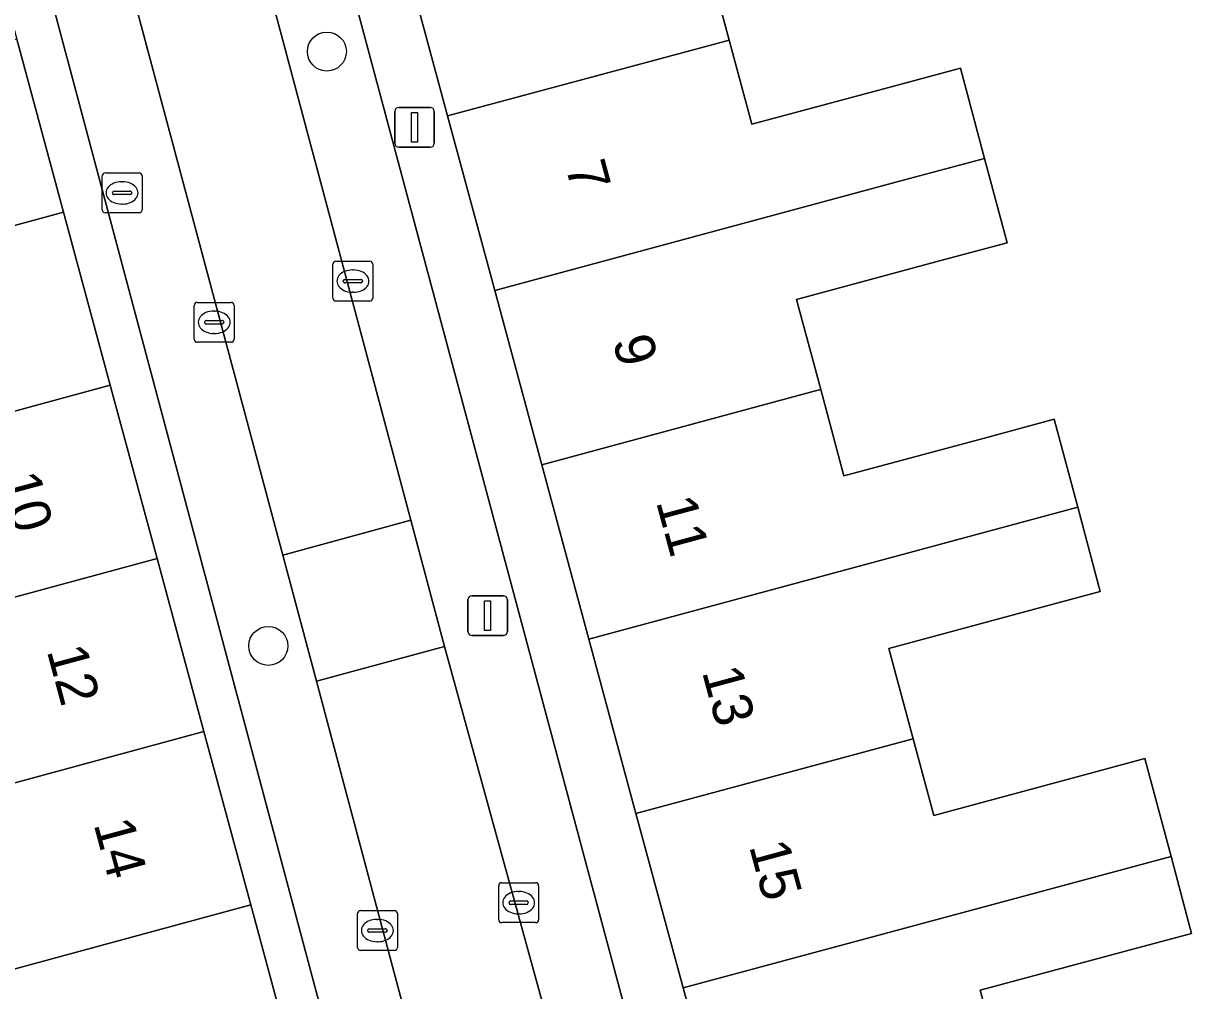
# Model space of a CAD drawing. Extents: x 162542 to 163147, y 380779 to 381521.
# Drawn here: x 163027.86 to 163057.16, y 381066.33 to 381090.58 of the extents above; entities that cross this region are included whole.
import ezdxf

# ---------------------------------------------------------------- set-up
doc = ezdxf.new("R2010")
doc.units = 0
for name, color, linetype in [('IMGEO_Boom', 7, 'Continuous'), ('IMGEO_Brandkraan', 7, 'Continuous'), ('IMGEO_Erf', 7, 'Continuous'), ('IMGEO_Kolk', 7, 'Continuous'), ('IMGEO_Lichtmast', 7, 'Continuous'), ('IMGEO_Pand', 7, 'Continuous'), ('IMGEO_Pand_nummerreeks', 7, 'Continuous'), ('IMGEO_Parkeervlak_open', 7, 'Continuous'), ('IMGEO_Rijbaan_lokaal_open', 7, 'Continuous'), ('IMGEO_Voetpad_open', 7, 'Continuous')]:
    doc.layers.add(name, color=color, linetype=linetype)

msp = doc.modelspace()

# ---------------------------------------------------------------- linework, layer by layer
at = {"layer": 'IMGEO_Boom'}
for centre in [(163035.475, 381089.877), (163034.006, 381074.972)]:
    msp.add_circle(centre, 0.489, dxfattribs=at)
at = {"layer": 'IMGEO_Brandkraan'}
for p, q in [((163029.838, 381085.905), (163029.838, 381086.757)), ((163029.913, 381086.831), (163030.765, 381086.831)), ((163030.839, 381086.757), (163030.839, 381085.905)), ((163030.326, 381086.611), (163030.351, 381086.611)), ((163030.097, 381086.325), (163030.097, 381086.337)), ((163030.535, 381086.288), (163030.137, 381086.288)), ((163030.14, 381086.374), (163030.538, 381086.374)), ((163030.581, 381086.337), (163030.581, 381086.325)), ((163030.765, 381085.831), (163029.913, 381085.831)), ((163030.349, 381086.051), (163030.324, 381086.051))]:
    msp.add_line(p, q, dxfattribs=at)
for points in [[(163029.838, 381085.905), (163029.838, 381086.757)], [(163029.913, 381086.831), (163030.765, 381086.831)], [(163030.839, 381086.757), (163030.839, 381085.905)], [(163030.765, 381085.831), (163029.913, 381085.831)]]:
    msp.add_lwpolyline(points, dxfattribs=at)
for centre, radius, start, end in [((163029.915, 381086.755), 0.0765, 91.552, 178.448), ((163029.915, 381086.755), 0.0765, 91.552, 178.448), ((163030.763, 381086.755), 0.0765, 1.552, 88.448), ((163030.763, 381086.755), 0.0765, 1.552, 88.448), ((163030.137, 381086.334), 0.0403, 85.8775, 175.7526), ((163030.134, 381086.324), 0.0366, 178.938, 274.7102), ((163030.538, 381086.331), 0.043, 264.8664, 352.4533), ((163030.542, 381086.336), 0.0386, 1.7309, 96.639), ((163029.915, 381085.907), 0.0765, 181.552, 268.448), ((163029.915, 381085.907), 0.0765, 181.552, 268.448), ((163030.763, 381085.907), 0.0765, 271.552, 358.448), ((163030.763, 381085.907), 0.0765, 271.552, 358.448)]:
    msp.add_arc(centre, radius, start, end, dxfattribs=at)
for centre, major_axis, ratio, start_param, end_param in [((163030.325, 381086.331), (-0.387, 0.002), 0.722429, 4.712389, 7.853982), ((163030.35, 381086.331), (-0.39, 0.002), 0.717154, 1.570796, 4.712389)]:
    msp.add_ellipse(centre, major_axis=major_axis, ratio=ratio, start_param=start_param, end_param=end_param, dxfattribs=at)
at = {"layer": 'IMGEO_Erf'}
msp.add_lwpolyline([(163044.994, 381092.281), (163045.564, 381090.163), (163046.133, 381088.052), (163049.661, 381089.002), (163051.366, 381089.461), (163051.971, 381087.198), (163052.536, 381085.082), (163050.84, 381084.625), (163047.254, 381083.659), (163047.862, 381081.4), (163048.445, 381079.236), (163052.057, 381080.208), (163053.719, 381080.655), (163054.309, 381078.447), (163054.874, 381076.334), (163053.221, 381075.889), (163049.569, 381074.905), (163050.178, 381072.643), (163050.696, 381070.718), (163054.291, 381071.687), (163055.993, 381072.146), (163056.648, 381069.694), (163057.164, 381067.763), (163055.471, 381067.307), (163051.861, 381066.335), (163052.52, 381063.891)], dxfattribs=at)
at = {"layer": 'IMGEO_Kolk'}
for p, q in [((163035.627, 381083.693), (163035.627, 381084.545)), ((163035.702, 381084.619), (163036.554, 381084.619)), ((163036.115, 381084.399), (163036.14, 381084.399)), ((163036.628, 381084.545), (163036.628, 381083.693)), ((163035.886, 381084.113), (163035.886, 381084.125)), ((163036.324, 381084.076), (163035.926, 381084.076)), ((163035.929, 381084.162), (163036.327, 381084.162)), ((163036.37, 381084.125), (163036.37, 381084.113)), ((163036.138, 381083.839), (163036.113, 381083.839)), ((163032.149, 381082.66), (163032.149, 381083.512)), ((163032.224, 381083.586), (163033.076, 381083.586)), ((163033.15, 381083.512), (163033.15, 381082.66)), ((163036.554, 381083.619), (163035.702, 381083.619)), ((163032.637, 381083.366), (163032.662, 381083.366)), ((163032.408, 381083.08), (163032.408, 381083.092)), ((163032.846, 381083.043), (163032.448, 381083.043)), ((163032.451, 381083.129), (163032.849, 381083.129)), ((163032.892, 381083.092), (163032.892, 381083.08)), ((163032.66, 381082.806), (163032.635, 381082.806)), ((163033.076, 381082.586), (163032.224, 381082.586)), ((163039.785, 381068.106), (163039.785, 381068.958)), ((163039.86, 381069.032), (163040.712, 381069.032)), ((163040.786, 381068.958), (163040.786, 381068.106)), ((163040.044, 381068.526), (163040.044, 381068.538)), ((163040.087, 381068.575), (163040.485, 381068.575)), ((163040.273, 381068.812), (163040.298, 381068.812)), ((163040.528, 381068.538), (163040.528, 381068.526)), ((163036.242, 381067.407), (163036.242, 381068.259)), ((163036.317, 381068.333), (163037.169, 381068.333)), ((163037.243, 381068.259), (163037.243, 381067.407)), ((163040.482, 381068.489), (163040.084, 381068.489)), ((163040.296, 381068.252), (163040.271, 381068.252)), ((163036.73, 381068.113), (163036.755, 381068.113)), ((163040.712, 381068.032), (163039.86, 381068.032)), ((163036.501, 381067.827), (163036.501, 381067.839)), ((163036.939, 381067.79), (163036.541, 381067.79)), ((163036.544, 381067.876), (163036.942, 381067.876)), ((163036.985, 381067.839), (163036.985, 381067.827)), ((163036.753, 381067.553), (163036.728, 381067.553)), ((163037.169, 381067.333), (163036.317, 381067.333))]:
    msp.add_line(p, q, dxfattribs=at)
for points in [[(163035.627, 381083.693), (163035.627, 381084.545)], [(163035.702, 381084.619), (163036.554, 381084.619)], [(163036.628, 381084.545), (163036.628, 381083.693)], [(163032.149, 381082.66), (163032.149, 381083.512)], [(163032.224, 381083.586), (163033.076, 381083.586)], [(163033.15, 381083.512), (163033.15, 381082.66)], [(163036.554, 381083.619), (163035.702, 381083.619)], [(163033.076, 381082.586), (163032.224, 381082.586)], [(163039.785, 381068.106), (163039.785, 381068.958)], [(163039.86, 381069.032), (163040.712, 381069.032)], [(163040.786, 381068.958), (163040.786, 381068.106)], [(163036.242, 381067.407), (163036.242, 381068.259)], [(163036.317, 381068.333), (163037.169, 381068.333)], [(163037.243, 381068.259), (163037.243, 381067.407)], [(163040.712, 381068.032), (163039.86, 381068.032)], [(163037.169, 381067.333), (163036.317, 381067.333)]]:
    msp.add_lwpolyline(points, dxfattribs=at)
for centre, radius, start, end in [((163035.704, 381084.543), 0.0765, 91.552, 178.448), ((163035.704, 381084.543), 0.0765, 91.552, 178.448), ((163036.552, 381084.543), 0.0765, 1.552, 88.448), ((163036.552, 381084.543), 0.0765, 1.552, 88.448), ((163035.926, 381084.122), 0.0403, 85.8775, 175.7526), ((163035.923, 381084.112), 0.0366, 178.938, 274.7102), ((163036.327, 381084.119), 0.043, 264.8664, 352.4533), ((163036.331, 381084.124), 0.0386, 1.7309, 96.639), ((163032.226, 381083.51), 0.0765, 91.552, 178.448), ((163032.226, 381083.51), 0.0765, 91.552, 178.448), ((163033.074, 381083.51), 0.0765, 1.552, 88.448), ((163033.074, 381083.51), 0.0765, 1.552, 88.448), ((163035.704, 381083.695), 0.0765, 181.552, 268.448), ((163035.704, 381083.695), 0.0765, 181.552, 268.448), ((163036.552, 381083.695), 0.0765, 271.552, 358.448), ((163036.552, 381083.695), 0.0765, 271.552, 358.448), ((163032.448, 381083.089), 0.0403, 85.8775, 175.7526), ((163032.445, 381083.079), 0.0366, 178.938, 274.7102), ((163032.849, 381083.086), 0.043, 264.8664, 352.4533), ((163032.853, 381083.091), 0.0386, 1.7309, 96.639), ((163032.226, 381082.662), 0.0765, 181.552, 268.448), ((163032.226, 381082.662), 0.0765, 181.552, 268.448), ((163033.074, 381082.662), 0.0765, 271.552, 358.448), ((163033.074, 381082.662), 0.0765, 271.552, 358.448), ((163039.862, 381068.956), 0.0765, 91.552, 178.448), ((163039.862, 381068.956), 0.0765, 91.552, 178.448), ((163040.71, 381068.956), 0.0765, 1.552, 88.448), ((163040.71, 381068.956), 0.0765, 1.552, 88.448), ((163040.084, 381068.535), 0.0403, 85.8775, 175.7526), ((163040.489, 381068.537), 0.0386, 1.7309, 96.639), ((163036.319, 381068.257), 0.0765, 91.552, 178.448), ((163036.319, 381068.257), 0.0765, 91.552, 178.448), ((163037.167, 381068.257), 0.0765, 1.552, 88.448), ((163037.167, 381068.257), 0.0765, 1.552, 88.448), ((163040.081, 381068.525), 0.0366, 178.938, 274.7102), ((163040.485, 381068.532), 0.043, 264.8664, 352.4533), ((163039.862, 381068.108), 0.0765, 181.552, 268.448), ((163039.862, 381068.108), 0.0765, 181.552, 268.448), ((163040.71, 381068.108), 0.0765, 271.552, 358.448), ((163040.71, 381068.108), 0.0765, 271.552, 358.448), ((163036.541, 381067.836), 0.0403, 85.8775, 175.7526), ((163036.538, 381067.826), 0.0366, 178.938, 274.7102), ((163036.942, 381067.833), 0.043, 264.8664, 352.4533), ((163036.946, 381067.838), 0.0386, 1.7309, 96.639), ((163036.319, 381067.409), 0.0765, 181.552, 268.448), ((163036.319, 381067.409), 0.0765, 181.552, 268.448), ((163037.167, 381067.409), 0.0765, 271.552, 358.448), ((163037.167, 381067.409), 0.0765, 271.552, 358.448)]:
    msp.add_arc(centre, radius, start, end, dxfattribs=at)
for centre, major_axis, ratio, start_param, end_param in [((163036.114, 381084.119), (-0.387, 0.002), 0.722429, 4.712389, 7.853982), ((163036.139, 381084.119), (-0.39, 0.002), 0.717154, 1.570796, 4.712389), ((163032.636, 381083.086), (-0.387, 0.002), 0.722429, 4.712389, 7.853982), ((163032.661, 381083.086), (-0.39, 0.002), 0.717154, 1.570796, 4.712389), ((163040.272, 381068.532), (-0.387, 0.002), 0.722429, 4.712389, 7.853982), ((163040.297, 381068.532), (-0.39, 0.002), 0.717154, 1.570796, 4.712389), ((163036.729, 381067.833), (-0.387, 0.002), 0.722429, 4.712389, 7.853982), ((163036.754, 381067.833), (-0.39, 0.002), 0.717154, 1.570796, 4.712389)]:
    msp.add_ellipse(centre, major_axis=major_axis, ratio=ratio, start_param=start_param, end_param=end_param, dxfattribs=at)
at = {"layer": 'IMGEO_Lichtmast'}
for p, q in [((163037.277, 381088.476), (163038.067, 381088.476)), ((163038.067, 381088.476), (163037.277, 381088.476)), ((163037.177, 381087.576), (163037.177, 381088.376)), ((163037.177, 381088.376), (163037.177, 381087.576)), ((163038.167, 381088.376), (163038.167, 381087.576)), ((163038.167, 381087.576), (163038.167, 381088.376)), ((163038.067, 381087.476), (163037.277, 381087.476)), ((163037.277, 381087.476), (163038.067, 381087.476)), ((163039.113, 381076.23), (163039.903, 381076.23)), ((163039.903, 381076.23), (163039.113, 381076.23)), ((163039.013, 381075.33), (163039.013, 381076.13)), ((163039.013, 381076.13), (163039.013, 381075.33)), ((163040.003, 381076.13), (163040.003, 381075.33)), ((163040.003, 381075.33), (163040.003, 381076.13)), ((163039.903, 381075.23), (163039.113, 381075.23)), ((163039.113, 381075.23), (163039.903, 381075.23))]:
    msp.add_line(p, q, dxfattribs=at)
for points in [[(163037.597, 381088.351), (163037.747, 381088.351), (163037.747, 381087.601), (163037.597, 381087.601), (163037.597, 381088.351)], [(163039.433, 381076.105), (163039.583, 381076.105), (163039.583, 381075.355), (163039.433, 381075.355), (163039.433, 381076.105)]]:
    msp.add_lwpolyline(points, dxfattribs=at)
for centre, start, end in [((163037.277, 381088.376), 90, 180), ((163037.277, 381088.376), 90, 180), ((163038.067, 381088.376), 0, 90), ((163038.067, 381088.376), 360, 90), ((163037.277, 381087.576), 180, 270), ((163037.277, 381087.576), 180, 270), ((163038.067, 381087.576), 270, 0), ((163038.067, 381087.576), 270, 0), ((163039.113, 381076.13), 90, 180), ((163039.113, 381076.13), 90, 180), ((163039.903, 381076.13), 0, 90), ((163039.903, 381076.13), 360, 90), ((163039.113, 381075.33), 180, 270), ((163039.113, 381075.33), 180, 270), ((163039.903, 381075.33), 270, 0), ((163039.903, 381075.33), 270, 0)]:
    msp.add_arc(centre, 0.1, start, end, dxfattribs=at)
at = {"layer": 'IMGEO_Pand'}
for points in [[(163045.564, 381090.163), (163044.994, 381092.281), (163048.592, 381093.25), (163050.235, 381093.692), (163049.632, 381095.95), (163037.321, 381092.634), (163038.503, 381088.261), (163045.287, 381090.088)], [(163027.696, 381090.19), (163015.589, 381086.903), (163016.163, 381084.776), (163017.787, 381085.217), (163021.414, 381086.203), (163022.017, 381083.987), (163028.87, 381085.848)], [(163045.564, 381090.163), (163045.287, 381090.088), (163038.503, 381088.261), (163039.685, 381083.888), (163049.959, 381086.656), (163051.971, 381087.198), (163051.366, 381089.461), (163049.661, 381089.002), (163046.133, 381088.052)], [(163047.862, 381081.4), (163047.254, 381083.659), (163050.84, 381084.625), (163052.536, 381085.082), (163051.971, 381087.198), (163049.959, 381086.656), (163039.685, 381083.888), (163040.865, 381079.516), (163047.697, 381081.356)], [(163017.934, 381078.218), (163030.044, 381081.506), (163028.87, 381085.848), (163022.017, 381083.987), (163022.606, 381081.819), (163018.93, 381080.82), (163017.348, 381080.39)], [(163017.934, 381078.218), (163018.568, 381075.869), (163020.157, 381076.301), (163023.765, 381077.281), (163024.307, 381075.287), (163031.218, 381077.163), (163030.044, 381081.506)], [(163047.862, 381081.4), (163047.697, 381081.356), (163040.865, 381079.516), (163042.047, 381075.143), (163052.295, 381077.904), (163054.309, 381078.447), (163053.719, 381080.655), (163052.057, 381080.208), (163048.445, 381079.236)], [(163043.228, 381070.771), (163050.023, 381072.601), (163050.178, 381072.643), (163049.569, 381074.905), (163053.221, 381075.889), (163054.874, 381076.334), (163054.309, 381078.447), (163052.295, 381077.904), (163042.047, 381075.143)], [(163031.218, 381077.163), (163024.307, 381075.287), (163024.887, 381073.152), (163021.3, 381072.178), (163019.683, 381071.739), (163019.329, 381071.643), (163019.925, 381069.436), (163032.392, 381072.821)], [(163032.392, 381072.821), (163019.925, 381069.436), (163020.569, 381067.051), (163020.923, 381067.147), (163022.546, 381067.588), (163026.128, 381068.561), (163026.66, 381066.604), (163033.566, 381068.479)], [(163043.228, 381070.771), (163044.409, 381066.397), (163056.648, 381069.694), (163055.993, 381072.146), (163054.291, 381071.687), (163050.696, 381070.718), (163050.178, 381072.643), (163050.023, 381072.601)], [(163045.59, 381062.025), (163052.336, 381063.842), (163052.52, 381063.891), (163051.861, 381066.335), (163055.471, 381067.307), (163057.164, 381067.763), (163056.648, 381069.694), (163044.409, 381066.397)], [(163033.566, 381068.479), (163026.66, 381066.604), (163027.25, 381064.431), (163023.612, 381063.443), (163022.039, 381063.016), (163021.629, 381062.905), (163022.215, 381060.736), (163034.74, 381064.136)]]:
    msp.add_lwpolyline(points, close=True, dxfattribs=at)
at = {"layer": 'IMGEO_Parkeervlak_open'}
for points in [[(163022.488, 381114.212), (163025.098, 381104.154), (163040.537, 381046.316), (163041.163, 381044.025)], [(163027.891, 381114.14), (163030.851, 381103.35), (163037.584, 381078.128), (163038.422, 381074.953), (163045.806, 381048.117)], [(163048.434, 381045.165), (163047.676, 381048.244), (163032.781, 381103.85)], [(163043.221, 381043.992), (163040.68, 381053.581), (163036.79, 381068.183), (163035.214, 381074.085), (163034.368, 381077.25), (163028.907, 381097.696)]]:
    msp.add_lwpolyline(points, dxfattribs=at)
at = {"layer": 'IMGEO_Rijbaan_lokaal_open'}
for points in [[(163027.891, 381114.14), (163027.397, 381116.055), (163024.207, 381115.224), (163028.907, 381097.696), (163034.368, 381077.25), (163037.584, 381078.128), (163030.851, 381103.35)], [(163037.584, 381078.128), (163034.368, 381077.25), (163035.214, 381074.085), (163038.422, 381074.953)]]:
    msp.add_lwpolyline(points, close=True, dxfattribs=at)
for points in [[(163038.422, 381074.953), (163035.214, 381074.085), (163036.79, 381068.183), (163040.68, 381053.581), (163043.221, 381043.992)], [(163045.806, 381048.117), (163038.422, 381074.953)]]:
    msp.add_lwpolyline(points, dxfattribs=at)
at = {"layer": 'IMGEO_Voetpad_open'}
for points in [[(163023.3, 381118.378), (163020.229, 381117.56), (163022.97, 381107.057), (163023.444, 381105.243), (163024.451, 381102.38), (163025.128, 381099.786), (163025.317, 381098.99), (163026.522, 381094.532), (163027.696, 381090.19), (163028.87, 381085.848), (163030.044, 381081.506), (163031.218, 381077.163), (163032.392, 381072.821), (163033.566, 381068.479), (163034.74, 381064.136), (163035.913, 381059.794), (163037.087, 381055.452), (163037.197, 381055.046), (163038.277, 381051.052), (163039.466, 381046.653), (163039.624, 381046.069)], [(163041.163, 381044.025), (163040.537, 381046.316), (163025.098, 381104.154), (163022.488, 381114.212)], [(163029.956, 381113.947), (163032.781, 381103.85), (163047.676, 381048.244), (163048.434, 381045.165)], [(163050.016, 381045.64), (163049.201, 381048.656), (163049.176, 381048.749), (163047.966, 381053.229), (163046.771, 381057.652), (163045.59, 381062.025), (163044.409, 381066.397), (163043.228, 381070.771), (163042.047, 381075.143), (163040.865, 381079.516), (163039.685, 381083.888), (163038.503, 381088.261), (163037.321, 381092.634), (163036.14, 381097.007)]]:
    msp.add_lwpolyline(points, dxfattribs=at)

# ---------------------------------------------------------------- texts
at = {"layer": 'IMGEO_Pand_nummerreeks'}
for s, rotation, p in [('7', 285.1294, (163041.454, 381086.998)), ('9', 285.1039, (163042.636, 381082.625)), ('10', 285.1281, (163027.274, 381079.186)), ('11', 285.1256, (163043.727, 381078.587)), ('12', 285.1259, (163028.446, 381074.85)), ('13', 285.1164, (163044.879, 381074.324)), ('14', 285.1259, (163029.621, 381070.504)), ('15', 285.1098, (163046.06, 381069.951))]:
    msp.add_text(s, height=1, rotation=rotation, dxfattribs=at).set_placement(p)

doc.saveas('drawing.dxf')
